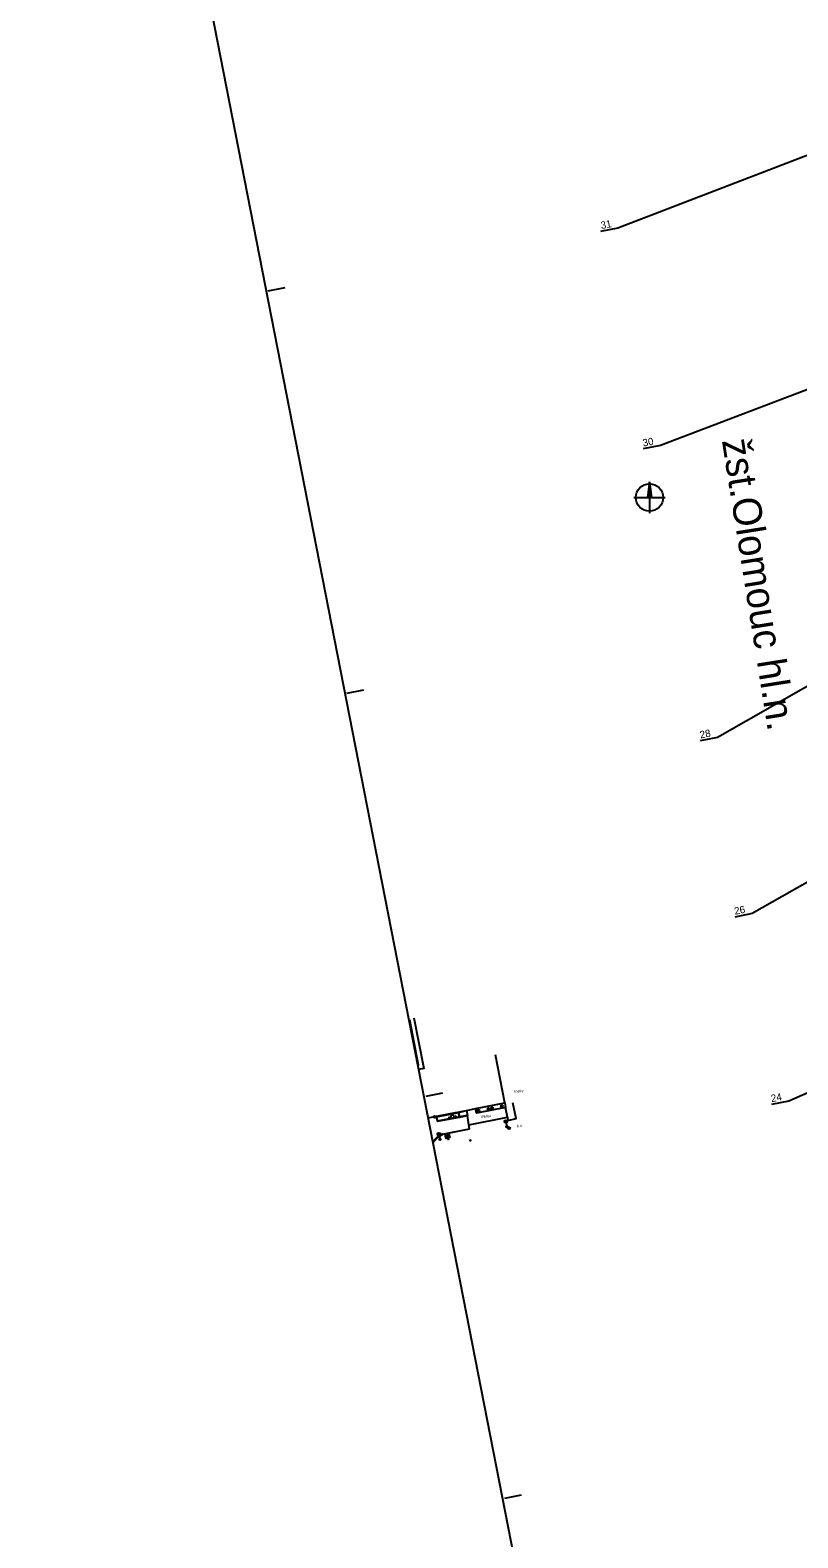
# Model space of a CAD drawing. Extents: x -545736 to -544888, y -1122892 to -1119128.
# Drawn here: x -545461.7 to -545264.9, y -1122078 to -1121691.7 of the extents above; entities that cross this region are included whole.
import ezdxf

# ---------------------------------------------------------------- set-up
doc = ezdxf.new("R2010")
doc.units = 0
for name, color, linetype in [('so180602', 7, 'Continuous'), ('Vrstva 10', 7, 'Continuous'), ('Vrstva 12', 7, 'Continuous'), ('Vrstva 17', 7, 'Continuous'), ('Vrstva 23', 7, 'Continuous'), ('Vrstva 25', 7, 'Continuous'), ('Vrstva 28', 7, 'Continuous'), ('Vrstva 43', 7, 'Continuous'), ('Vrstva 50', 7, 'Continuous'), ('Vrstva 51', 7, 'Continuous'), ('Vrstva 58', 7, 'Continuous'), ('Vrstva 63', 7, 'Continuous')]:
    doc.layers.add(name, color=color, linetype=linetype)

msp = doc.modelspace()

# ---------------------------------------------------------------- linework, layer by layer
at = {"layer": 'Vrstva 10'}
for p, q in [((-545461.69, -1121449.38), (-545179.28, -1122892.37)), ((-545400.69, -1121758.49), (-545396.35, -1121757.64)), ((-545380.52, -1121861.54), (-545376.18, -1121860.69)), ((-545360.19, -1121964.84), (-545355.85, -1121963.99)), ((-545340.02, -1122067.89), (-545335.68, -1122067.04))]:
    msp.add_line(p, q, dxfattribs=at)
at = {"layer": 'Vrstva 12'}
msp.add_lwpolyline([(-545355.28, -1121974.83), (-545354.33, -1121974.57), (-545354.07, -1121975.45), (-545355.01, -1121975.73)], close=True, dxfattribs=at)
at = {"layer": 'Vrstva 17'}
for p, q in [((-545354.36, -1121970.35), (-545354.05, -1121970.4)), ((-545352.43, -1121970.02), (-545352.7, -1121970.16))]:
    msp.add_line(p, q, dxfattribs=at)
for points in [[(-545357.5, -1121970.22), (-545357.26, -1121971.28), (-545351.62, -1121970.2), (-545349.59, -1121969.84)], [(-545354.05, -1121970.4), (-545354.36, -1121970.35), (-545354.14, -1121970.14)], [(-545352.7, -1121970.16), (-545352.43, -1121970.02), (-545352.7, -1121969.89)]]:
    msp.add_lwpolyline(points, dxfattribs=at)
for centre, start, end in [((-545354.48, -1121969.42), 277.418, 10.9379), ((-545352.63, -1121969.1), 188.8685, 282.3883)]:
    msp.add_arc(centre, 0.939, start, end, dxfattribs=at)
at = {"layer": 'Vrstva 23'}
msp.add_line((-545340.02, -1121966.59), (-545342.36, -1121954.3), dxfattribs=at)
for points in [[(-545363.35, -1121944.8), (-545360.79, -1121957.76), (-545362.14, -1121958.03)], [(-545359.72, -1121970.42), (-545349.8, -1121968.49), (-545347.48, -1121967.99), (-545340.02, -1121966.59)], [(-545354.41, -1121969.56), (-545354.41, -1121969.36), (-545352.67, -1121969.06), (-545352.63, -1121969.21)]]:
    msp.add_lwpolyline(points, dxfattribs=at)
msp.add_lwpolyline([(-545351.91, -1121969.06), (-545351.65, -1121970.17), (-545357.25, -1121971.24), (-545357.48, -1121970.14), (-545354.41, -1121969.56), (-545352.63, -1121969.21)], close=True, dxfattribs=at)
at = {"layer": 'Vrstva 25'}
for p, q in [((-545340.04, -1121971.13), (-545339.44, -1121971.57)), ((-545339.92, -1121971.68), (-545339.55, -1121971.03)), ((-545339.67, -1121971.72), (-545339.52, -1121972.45)), ((-545339.66, -1121972.73), (-545339.47, -1121972.45)), ((-545339.5, -1121972.84), (-545339.3, -1121972.55)), ((-545357.17, -1121974.38), (-545356.57, -1121974.83)), ((-545357.05, -1121974.93), (-545356.68, -1121974.28)), ((-545356.8, -1121974.97), (-545356.65, -1121975.71)), ((-545356.79, -1121975.98), (-545356.61, -1121975.7)), ((-545356.63, -1121976.1), (-545356.43, -1121975.8))]:
    msp.add_line(p, q, dxfattribs=at)
for centre, radius in [((-545339.74, -1121971.35), 0.374), ((-545339.47, -1121972.65), 0.2), ((-545339.47, -1121972.65), 0.2), ((-545356.87, -1121974.6), 0.374), ((-545356.61, -1121975.9), 0.2), ((-545356.61, -1121975.9), 0.2)]:
    msp.add_circle(centre, radius, dxfattribs=at)
at = {"layer": 'Vrstva 28'}
for p, q in [((-545357.97, -1121970.18), (-545358.02, -1121970.18)), ((-545338.9, -1121973.04), (-545338.85, -1121973.03))]:
    msp.add_line(p, q, dxfattribs=at)
for centre in [(-545357.99, -1121970.18), (-545338.88, -1121973.03)]:
    msp.add_circle(centre, 0.25, dxfattribs=at)
at = {"layer": 'Vrstva 43'}
msp.add_line((-545354.39, -1121976.13), (-545354.79, -1121974.69), dxfattribs=at)
msp.add_circle((-545354.66, -1121975.17), 0.498, dxfattribs=at)
at = {"layer": 'Vrstva 50'}
for p, q in [((-545302.9, -1121807.45), (-545302.9, -1121815.45)), ((-545302.9, -1121807.77), (-545302.86, -1121807.73)), ((-545302.9, -1121808.12), (-545302.82, -1121808.04)), ((-545302.9, -1121808.47), (-545302.78, -1121808.36)), ((-545302.9, -1121808.83), (-545302.74, -1121808.67)), ((-545302.9, -1121809.18), (-545302.7, -1121808.99)), ((-545302.9, -1121809.53), (-545302.66, -1121809.3)), ((-545302.9, -1121809.89), (-545302.63, -1121809.62)), ((-545302.9, -1121810.24), (-545302.59, -1121809.93)), ((-545302.9, -1121810.59), (-545302.55, -1121810.24)), ((-545306.9, -1121811.45), (-545298.9, -1121811.45)), ((-545302.9, -1121810.95), (-545302.51, -1121810.56)), ((-545302.9, -1121811.3), (-545302.47, -1121810.87)), ((-545302.69, -1121811.45), (-545302.43, -1121811.19)), ((-545346.74, -1121968.57), (-545346.69, -1121968.57)), ((-545344.2, -1121968.08), (-545344.15, -1121968.08)), ((-545343.29, -1121967.91), (-545343.24, -1121967.91)), ((-545340.77, -1121967.4), (-545340.72, -1121967.4))]:
    msp.add_line(p, q, dxfattribs=at)
for points in [[(-545302.9, -1121807.45), (-545303.4, -1121811.45)], [(-545302.9, -1121807.45), (-545302.4, -1121811.45)], [(-545302.9, -1121807.45), (-545302.9, -1121811.45), (-545302.4, -1121811.45), (-545302.9, -1121807.45)]]:
    msp.add_lwpolyline(points, dxfattribs=at)
for centre, radius in [((-545302.9, -1121811.45), 3.5), ((-545346.71, -1121968.57), 0.25), ((-545344.18, -1121968.08), 0.25), ((-545343.27, -1121967.91), 0.25), ((-545340.74, -1121967.4), 0.25)]:
    msp.add_circle(centre, radius, dxfattribs=at)
at = {"layer": 'Vrstva 51'}
for p, q in [((-545339.32, -1121970.21), (-545339.81, -1121967.78)), ((-545349.24, -1121972.24), (-545349.59, -1121969.84)), ((-545357.46, -1121975.57), (-545357.48, -1121975.55)), ((-545355.92, -1121974.6), (-545355.93, -1121974.57)), ((-545349.05, -1121973.25), (-545349.03, -1121973.25))]:
    msp.add_line(p, q, dxfattribs=at)
for points in [[(-545362.36, -1121956.92), (-545362.12, -1121956.87), (-545364.38, -1121945.29)], [(-545358.5, -1121976.64), (-545357.48, -1121975.55), (-545355.93, -1121974.57), (-545349.05, -1121973.25), (-545349.24, -1121972.24), (-545339.32, -1121970.21), (-545339.19, -1121971.09), (-545337.09, -1121970.57), (-545337.9, -1121966.56)], [(-545340.02, -1121966.59), (-545339.81, -1121967.78), (-545347.23, -1121969.21), (-545347.48, -1121967.99)], [(-545358.49, -1121976.69), (-545357.46, -1121975.57), (-545355.92, -1121974.6), (-545349.03, -1121973.25), (-545349.24, -1121972.24)]]:
    msp.add_lwpolyline(points, dxfattribs=at)
msp.add_lwpolyline([(-545351.91, -1121969.06), (-545349.8, -1121968.49), (-545349.59, -1121969.84), (-545351.65, -1121970.17)], close=True, dxfattribs=at)
at = {"layer": 'Vrstva 58'}
for p, q in [((-545349.08, -1121976.32), (-545349.06, -1121976.32)), ((-545348.63, -1121976.32), (-545348.61, -1121976.32))]:
    msp.add_line(p, q, dxfattribs=at)
msp.add_lwpolyline([(-545349.09, -1121975.94), (-545348.84, -1121976.32), (-545348.59, -1121975.94)], dxfattribs=at)
at = {"layer": 'Vrstva 63'}
for p, q in [((-545210.1, -1121703.71), (-545310.98, -1121742.4)), ((-545310.98, -1121742.4), (-545315.43, -1121743.27)), ((-545206.02, -1121762.29), (-545300.08, -1121798.13)), ((-545300.08, -1121798.13), (-545304.52, -1121798.99)), ((-545194.56, -1121821.14), (-545285.44, -1121872.93)), ((-545185.72, -1121866.3), (-545276.6, -1121918.08)), ((-545285.44, -1121872.93), (-545289.88, -1121873.79)), ((-545276.6, -1121918.08), (-545281.04, -1121918.95)), ((-545174.19, -1121925.66), (-545267.2, -1121966.11)), ((-545267.2, -1121966.11), (-545271.64, -1121966.98))]:
    msp.add_line(p, q, dxfattribs=at)

# ---------------------------------------------------------------- texts
at = {"layer": 'so180602'}
for s, p in [('31', (-545315.23, -1121742.66)), ('30', (-545304.46, -1121798.41)), ('28', (-545289.82, -1121873.21)), ('26', (-545280.98, -1121918.37)), ('24', (-545271.58, -1121966.4))]:
    msp.add_text(s, height=1.875, rotation=10.9955, dxfattribs=at).set_placement(p)
at = {"layer": 'Vrstva 23'}
msp.add_text('žst.Olomouc hl.n.', height=7.3232, rotation=279.0092, dxfattribs=at).set_placement((-545284.35, -1121796.86))
at = {"layer": 'Vrstva 28'}
msp.add_text('k.o.', height=0.75, rotation=11.5386, dxfattribs=at).set_placement((-545336.83, -1121972.91))
at = {"layer": 'Vrstva 51'}
for s, p in [('kostky', (-545337.63, -1121963.96)), ('dlažba', (-545346.07, -1121970.39))]:
    msp.add_text(s, height=0.625, rotation=4.1048, dxfattribs=at).set_placement(p)

doc.saveas('drawing.dxf')
